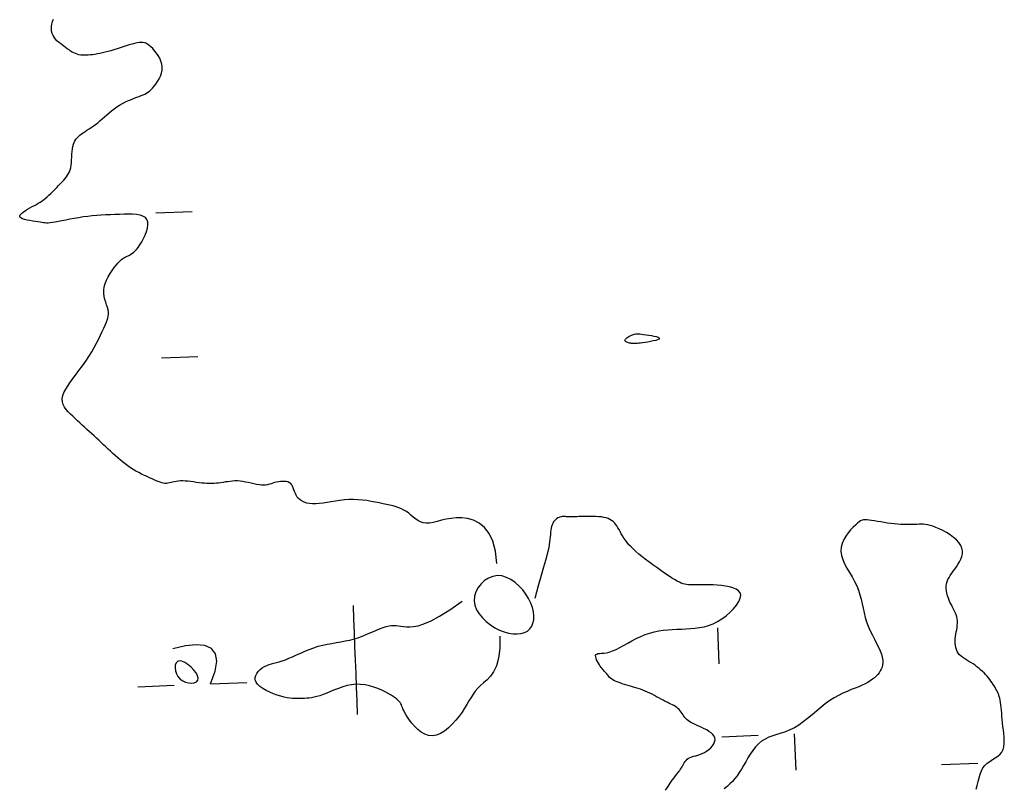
# Model space of a CAD drawing. Header units: millimetres. Extents: x 32690613 to 32693367, y 5343692 to 5344708.
# Tile 529 of 656: x 32692366 to 32692393, y 5344515 to 5344536. Entities that reach past the tile are written whole.
import ezdxf

# ---------------------------------------------------------------- set-up
doc = ezdxf.new("R2010")
doc.units = ezdxf.units.MM
doc.header["$LTSCALE"] = 20
doc.layers.add('02-DGM_HL_492.50', color=92, linetype='Continuous')

msp = doc.modelspace()

# ---------------------------------------------------------------- linework, layer by layer
at = {"layer": '02-DGM_HL_492.50', "elevation": 492.5, "flags": 128}
for points in [[(32692378.679, 5344521.53), (32692378.644, 5344521.87), (32692378.571, 5344522.144), (32692378.467, 5344522.36), (32692378.338, 5344522.523), (32692378.192, 5344522.641), (32692378.035, 5344522.719), (32692377.873, 5344522.765), (32692377.713, 5344522.785), (32692377.561, 5344522.786), (32692377.417, 5344522.772), (32692377.281, 5344522.748), (32692377.155, 5344522.719), (32692377.037, 5344522.688), (32692376.927, 5344522.662), (32692376.827, 5344522.644), (32692376.735, 5344522.639), (32692376.651, 5344522.65), (32692376.575, 5344522.675), (32692376.504, 5344522.712), (32692376.438, 5344522.757), (32692376.375, 5344522.808), (32692376.313, 5344522.86), (32692376.252, 5344522.912), (32692376.188, 5344522.959), (32692376.123, 5344523), (32692376.054, 5344523.035), (32692375.981, 5344523.065), (32692375.904, 5344523.091), (32692375.822, 5344523.114), (32692375.736, 5344523.135), (32692375.644, 5344523.155), (32692375.546, 5344523.176), (32692375.442, 5344523.197), (32692375.333, 5344523.219), (32692375.219, 5344523.24), (32692375.101, 5344523.259), (32692374.98, 5344523.274), (32692374.857, 5344523.285), (32692374.733, 5344523.291), (32692374.608, 5344523.289), (32692374.483, 5344523.281), (32692374.36, 5344523.267), (32692374.238, 5344523.249), (32692374.12, 5344523.229), (32692374.006, 5344523.209), (32692373.896, 5344523.191), (32692373.792, 5344523.178), (32692373.695, 5344523.17), (32692373.605, 5344523.171), (32692373.523, 5344523.179), (32692373.448, 5344523.194), (32692373.38, 5344523.215), (32692373.321, 5344523.243), (32692373.269, 5344523.277), (32692373.224, 5344523.316), (32692373.187, 5344523.359), (32692373.158, 5344523.406), (32692373.134, 5344523.457), (32692373.114, 5344523.508), (32692373.096, 5344523.559), (32692373.078, 5344523.608), (32692373.058, 5344523.653), (32692373.035, 5344523.693), (32692373.006, 5344523.727), (32692372.97, 5344523.753), (32692372.928, 5344523.772), (32692372.881, 5344523.784), (32692372.83, 5344523.79), (32692372.777, 5344523.79), (32692372.722, 5344523.786), (32692372.668, 5344523.779), (32692372.615, 5344523.768), (32692372.565, 5344523.754), (32692372.516, 5344523.739), (32692372.468, 5344523.724), (32692372.419, 5344523.71), (32692372.37, 5344523.698), (32692372.317, 5344523.689), (32692372.262, 5344523.684), (32692372.202, 5344523.685), (32692372.136, 5344523.691), (32692372.067, 5344523.703), (32692371.994, 5344523.719), (32692371.918, 5344523.736), (32692371.841, 5344523.754), (32692371.764, 5344523.771), (32692371.688, 5344523.785), (32692371.613, 5344523.795), (32692371.542, 5344523.8), (32692371.472, 5344523.8), (32692371.405, 5344523.797), (32692371.339, 5344523.79), (32692371.275, 5344523.781), (32692371.212, 5344523.772), (32692371.149, 5344523.762), (32692371.087, 5344523.752), (32692371.025, 5344523.744), (32692370.962, 5344523.738), (32692370.899, 5344523.734), (32692370.834, 5344523.731), (32692370.768, 5344523.731), (32692370.701, 5344523.733), (32692370.631, 5344523.736), (32692370.559, 5344523.743), (32692370.485, 5344523.751), (32692370.409, 5344523.762), (32692370.332, 5344523.773), (32692370.255, 5344523.783), (32692370.18, 5344523.792), (32692370.107, 5344523.799), (32692370.038, 5344523.803), (32692369.973, 5344523.803), (32692369.913, 5344523.799), (32692369.858, 5344523.79), (32692369.807, 5344523.779), (32692369.759, 5344523.767), (32692369.714, 5344523.755), (32692369.67, 5344523.745), (32692369.628, 5344523.737), (32692369.587, 5344523.733), (32692369.545, 5344523.734), (32692369.502, 5344523.739), (32692369.458, 5344523.75), (32692369.412, 5344523.764), (32692369.363, 5344523.782), (32692369.31, 5344523.804), (32692369.254, 5344523.829), (32692369.193, 5344523.856), (32692369.126, 5344523.886), (32692369.056, 5344523.919), (32692368.982, 5344523.954), (32692368.906, 5344523.991), (32692368.828, 5344524.031), (32692368.75, 5344524.073), (32692368.673, 5344524.119), (32692368.597, 5344524.166), (32692368.523, 5344524.217), (32692368.451, 5344524.27), (32692368.382, 5344524.325), (32692368.314, 5344524.381), (32692368.247, 5344524.439), (32692368.181, 5344524.498), (32692368.116, 5344524.558), (32692368.051, 5344524.618), (32692367.986, 5344524.678), (32692367.921, 5344524.738), (32692367.856, 5344524.798), (32692367.791, 5344524.858), (32692367.726, 5344524.918), (32692367.661, 5344524.978), (32692367.597, 5344525.038), (32692367.532, 5344525.098), (32692367.467, 5344525.158), (32692367.402, 5344525.218), (32692367.337, 5344525.278), (32692367.272, 5344525.338), (32692367.207, 5344525.398), (32692367.142, 5344525.458), (32692367.077, 5344525.518), (32692367.013, 5344525.578), (32692366.948, 5344525.638), (32692366.887, 5344525.699), (32692366.831, 5344525.763), (32692366.784, 5344525.83), (32692366.748, 5344525.901), (32692366.727, 5344525.977), (32692366.723, 5344526.06), (32692366.74, 5344526.151), (32692366.778, 5344526.25), (32692366.836, 5344526.357), (32692366.909, 5344526.47), (32692366.994, 5344526.588), (32692367.086, 5344526.711), (32692367.182, 5344526.837), (32692367.278, 5344526.965), (32692367.37, 5344527.093), (32692367.455, 5344527.221), (32692367.533, 5344527.348), (32692367.603, 5344527.472), (32692367.667, 5344527.591), (32692367.725, 5344527.705), (32692367.776, 5344527.813), (32692367.822, 5344527.912), (32692367.863, 5344528.002), (32692367.899, 5344528.082), (32692367.93, 5344528.153), (32692367.955, 5344528.218), (32692367.974, 5344528.277), (32692367.987, 5344528.334), (32692367.992, 5344528.39), (32692367.991, 5344528.447), (32692367.982, 5344528.507), (32692367.966, 5344528.571), (32692367.944, 5344528.64), (32692367.921, 5344528.714), (32692367.898, 5344528.791), (32692367.879, 5344528.873), (32692367.867, 5344528.957), (32692367.864, 5344529.046), (32692367.874, 5344529.137), (32692367.899, 5344529.23), (32692367.936, 5344529.324), (32692367.983, 5344529.417), (32692368.037, 5344529.508), (32692368.095, 5344529.593), (32692368.154, 5344529.672), (32692368.212, 5344529.742), (32692368.265, 5344529.802), (32692368.312, 5344529.851), (32692368.352, 5344529.888), (32692368.388, 5344529.917), (32692368.42, 5344529.94), (32692368.449, 5344529.957), (32692368.478, 5344529.971), (32692368.506, 5344529.983), (32692368.536, 5344529.996), (32692368.568, 5344530.011), (32692368.602, 5344530.03), (32692368.639, 5344530.053), (32692368.678, 5344530.083), (32692368.72, 5344530.121), (32692368.764, 5344530.167), (32692368.81, 5344530.224), (32692368.858, 5344530.292), (32692368.907, 5344530.373), (32692368.956, 5344530.464), (32692369.001, 5344530.559), (32692369.038, 5344530.657), (32692369.065, 5344530.754), (32692369.078, 5344530.844), (32692369.075, 5344530.926), (32692369.053, 5344530.995), (32692369.008, 5344531.048), (32692368.943, 5344531.087), (32692368.862, 5344531.114), (32692368.766, 5344531.13), (32692368.659, 5344531.138), (32692368.543, 5344531.139), (32692368.421, 5344531.137), (32692368.297, 5344531.132), (32692368.172, 5344531.127), (32692368.047, 5344531.122), (32692367.922, 5344531.116), (32692367.797, 5344531.109), (32692367.672, 5344531.1), (32692367.548, 5344531.089), (32692367.423, 5344531.076), (32692367.299, 5344531.06), (32692367.175, 5344531.041), (32692367.052, 5344531.02), (32692366.934, 5344530.998), (32692366.82, 5344530.976), (32692366.713, 5344530.955), (32692366.615, 5344530.935), (32692366.526, 5344530.919), (32692366.45, 5344530.906), (32692366.386, 5344530.898), (32692366.333, 5344530.894), (32692366.287, 5344530.893), (32692366.244, 5344530.896), (32692366.203, 5344530.902), (32692366.16, 5344530.909), (32692366.111, 5344530.918), (32692366.053, 5344530.928), (32692365.985, 5344530.938), (32692365.91, 5344530.949), (32692365.831, 5344530.962), (32692365.755, 5344530.976), (32692365.684, 5344530.992), (32692365.625, 5344531.011), (32692365.58, 5344531.034), (32692365.554, 5344531.06), (32692365.552, 5344531.09), (32692365.569, 5344531.123), (32692365.603, 5344531.159), (32692365.651, 5344531.197), (32692365.707, 5344531.235), (32692365.77, 5344531.273), (32692365.835, 5344531.309), (32692365.898, 5344531.344), (32692365.957, 5344531.377), (32692366.011, 5344531.407), (32692366.063, 5344531.437), (32692366.112, 5344531.467), (32692366.16, 5344531.499), (32692366.207, 5344531.532), (32692366.255, 5344531.569), (32692366.304, 5344531.61), (32692366.356, 5344531.657), (32692366.409, 5344531.707), (32692366.463, 5344531.76), (32692366.517, 5344531.815), (32692366.57, 5344531.871), (32692366.622, 5344531.926), (32692366.672, 5344531.979), (32692366.719, 5344532.03), (32692366.762, 5344532.077), (32692366.801, 5344532.121), (32692366.837, 5344532.164), (32692366.868, 5344532.208), (32692366.896, 5344532.253), (32692366.919, 5344532.301), (32692366.939, 5344532.355), (32692366.954, 5344532.414), (32692366.965, 5344532.481), (32692366.973, 5344532.553), (32692366.979, 5344532.629), (32692366.984, 5344532.707), (32692366.989, 5344532.785), (32692366.995, 5344532.861), (32692367.003, 5344532.934), (32692367.014, 5344533), (32692367.03, 5344533.06), (32692367.049, 5344533.112), (32692367.073, 5344533.159), (32692367.1, 5344533.202), (32692367.132, 5344533.24), (32692367.168, 5344533.276), (32692367.208, 5344533.31), (32692367.251, 5344533.343), (32692367.299, 5344533.376), (32692367.35, 5344533.41), (32692367.403, 5344533.445), (32692367.46, 5344533.482), (32692367.518, 5344533.52), (32692367.577, 5344533.561), (32692367.637, 5344533.605), (32692367.698, 5344533.653), (32692367.758, 5344533.704), (32692367.819, 5344533.758), (32692367.881, 5344533.814), (32692367.945, 5344533.871), (32692368.01, 5344533.928), (32692368.078, 5344533.984), (32692368.149, 5344534.038), (32692368.223, 5344534.09), (32692368.301, 5344534.138), (32692368.381, 5344534.182), (32692368.463, 5344534.223), (32692368.545, 5344534.261), (32692368.624, 5344534.295), (32692368.7, 5344534.326), (32692368.772, 5344534.353), (32692368.837, 5344534.378), (32692368.895, 5344534.4), (32692368.947, 5344534.421), (32692368.994, 5344534.442), (32692369.037, 5344534.464), (32692369.078, 5344534.49), (32692369.119, 5344534.52), (32692369.16, 5344534.557), (32692369.204, 5344534.601), (32692369.25, 5344534.654), (32692369.298, 5344534.715), (32692369.344, 5344534.783), (32692369.386, 5344534.857), (32692369.423, 5344534.934), (32692369.451, 5344535.015), (32692369.469, 5344535.098), (32692369.473, 5344535.181), (32692369.462, 5344535.264), (32692369.438, 5344535.345), (32692369.404, 5344535.424), (32692369.361, 5344535.498), (32692369.313, 5344535.568), (32692369.262, 5344535.632), (32692369.21, 5344535.69), (32692369.159, 5344535.739), (32692369.112, 5344535.78), (32692369.068, 5344535.812), (32692369.026, 5344535.836), (32692368.983, 5344535.852), (32692368.938, 5344535.861), (32692368.89, 5344535.863), (32692368.838, 5344535.859), (32692368.78, 5344535.849), (32692368.714, 5344535.834), (32692368.642, 5344535.814), (32692368.565, 5344535.79), (32692368.484, 5344535.764), (32692368.4, 5344535.737), (32692368.315, 5344535.709), (32692368.229, 5344535.681), (32692368.145, 5344535.655), (32692368.063, 5344535.631), (32692367.983, 5344535.609), (32692367.905, 5344535.59), (32692367.83, 5344535.573), (32692367.758, 5344535.558), (32692367.688, 5344535.544), (32692367.622, 5344535.533), (32692367.558, 5344535.523), (32692367.497, 5344535.516), (32692367.439, 5344535.51), (32692367.384, 5344535.506), (32692367.331, 5344535.506), (32692367.28, 5344535.508), (32692367.23, 5344535.513), (32692367.182, 5344535.522), (32692367.135, 5344535.535), (32692367.089, 5344535.552), (32692367.044, 5344535.572), (32692366.998, 5344535.596), (32692366.953, 5344535.624), (32692366.908, 5344535.653), (32692366.862, 5344535.685), (32692366.816, 5344535.719), (32692366.768, 5344535.754), (32692366.719, 5344535.79), (32692366.67, 5344535.828), (32692366.623, 5344535.867), (32692366.577, 5344535.909), (32692366.536, 5344535.954), (32692366.499, 5344536.001), (32692366.469, 5344536.053), (32692366.445, 5344536.108), (32692366.431, 5344536.168), (32692366.425, 5344536.231), (32692366.427, 5344536.297), (32692366.437, 5344536.365), (32692366.455, 5344536.434), (32692366.481, 5344536.502)], [(32692369.296, 5344531.171), (32692370.295, 5344531.21)], [(32692370.451, 5344527.213), (32692369.452, 5344527.174)], [(32692383.321, 5344515.297), (32692383.388, 5344515.399), (32692383.449, 5344515.491), (32692383.503, 5344515.571), (32692383.551, 5344515.638), (32692383.592, 5344515.694), (32692383.628, 5344515.74), (32692383.659, 5344515.778), (32692383.686, 5344515.812), (32692383.71, 5344515.842), (32692383.732, 5344515.872), (32692383.752, 5344515.903), (32692383.772, 5344515.936), (32692383.791, 5344515.972), (32692383.811, 5344516.009), (32692383.833, 5344516.046), (32692383.857, 5344516.082), (32692383.884, 5344516.116), (32692383.916, 5344516.146), (32692383.952, 5344516.173), (32692383.994, 5344516.194), (32692384.041, 5344516.212), (32692384.093, 5344516.228), (32692384.148, 5344516.243), (32692384.205, 5344516.259), (32692384.265, 5344516.279), (32692384.326, 5344516.303), (32692384.387, 5344516.333), (32692384.447, 5344516.37), (32692384.506, 5344516.414), (32692384.559, 5344516.462), (32692384.606, 5344516.515), (32692384.643, 5344516.569), (32692384.669, 5344516.625), (32692384.681, 5344516.68), (32692384.677, 5344516.733), (32692384.656, 5344516.783), (32692384.62, 5344516.83), (32692384.571, 5344516.874), (32692384.513, 5344516.914), (32692384.449, 5344516.952), (32692384.382, 5344516.987), (32692384.313, 5344517.02), (32692384.248, 5344517.05), (32692384.186, 5344517.078), (32692384.13, 5344517.104), (32692384.079, 5344517.129), (32692384.032, 5344517.153), (32692383.989, 5344517.178), (32692383.95, 5344517.204), (32692383.914, 5344517.232), (32692383.882, 5344517.262), (32692383.852, 5344517.295), (32692383.825, 5344517.33), (32692383.798, 5344517.367), (32692383.773, 5344517.404), (32692383.747, 5344517.441), (32692383.72, 5344517.477), (32692383.691, 5344517.512), (32692383.66, 5344517.543), (32692383.626, 5344517.572), (32692383.589, 5344517.597), (32692383.549, 5344517.621), (32692383.506, 5344517.644), (32692383.46, 5344517.666), (32692383.412, 5344517.689), (32692383.361, 5344517.714), (32692383.307, 5344517.74), (32692383.251, 5344517.769), (32692383.194, 5344517.8), (32692383.134, 5344517.833), (32692383.073, 5344517.866), (32692383.011, 5344517.9), (32692382.948, 5344517.933), (32692382.884, 5344517.965), (32692382.821, 5344517.995), (32692382.757, 5344518.022), (32692382.694, 5344518.048), (32692382.63, 5344518.071), (32692382.567, 5344518.093), (32692382.503, 5344518.113), (32692382.44, 5344518.132), (32692382.377, 5344518.151), (32692382.313, 5344518.17), (32692382.25, 5344518.188), (32692382.188, 5344518.207), (32692382.127, 5344518.225), (32692382.068, 5344518.245), (32692382.013, 5344518.264), (32692381.961, 5344518.285), (32692381.914, 5344518.306), (32692381.872, 5344518.328), (32692381.836, 5344518.352), (32692381.805, 5344518.376), (32692381.778, 5344518.4), (32692381.755, 5344518.425), (32692381.735, 5344518.449), (32692381.717, 5344518.472), (32692381.7, 5344518.495), (32692381.684, 5344518.516), (32692381.667, 5344518.535), (32692381.65, 5344518.554), (32692381.632, 5344518.573), (32692381.613, 5344518.593), (32692381.593, 5344518.615), (32692381.571, 5344518.64), (32692381.548, 5344518.67), (32692381.523, 5344518.704), (32692381.497, 5344518.744), (32692381.47, 5344518.788), (32692381.445, 5344518.834), (32692381.423, 5344518.88), (32692381.407, 5344518.924), (32692381.397, 5344518.964), (32692381.395, 5344518.998), (32692381.404, 5344519.024), (32692381.425, 5344519.041), (32692381.457, 5344519.051), (32692381.501, 5344519.056), (32692381.554, 5344519.061), (32692381.617, 5344519.067), (32692381.69, 5344519.078), (32692381.77, 5344519.096), (32692381.859, 5344519.125), (32692381.955, 5344519.166), (32692382.058, 5344519.217), (32692382.165, 5344519.276), (32692382.278, 5344519.339), (32692382.395, 5344519.404), (32692382.514, 5344519.467), (32692382.636, 5344519.526), (32692382.759, 5344519.577), (32692382.882, 5344519.619), (32692383.006, 5344519.651), (32692383.13, 5344519.676), (32692383.255, 5344519.694), (32692383.379, 5344519.707), (32692383.504, 5344519.716), (32692383.629, 5344519.722), (32692383.754, 5344519.727), (32692383.879, 5344519.732), (32692384.003, 5344519.739), (32692384.128, 5344519.751), (32692384.253, 5344519.767), (32692384.377, 5344519.792), (32692384.5, 5344519.827), (32692384.624, 5344519.873), (32692384.746, 5344519.933), (32692384.868, 5344520.007), (32692384.985, 5344520.094), (32692385.094, 5344520.188), (32692385.191, 5344520.288), (32692385.273, 5344520.388), (32692385.335, 5344520.486), (32692385.373, 5344520.577), (32692385.385, 5344520.658), (32692385.368, 5344520.726), (32692385.324, 5344520.782), (32692385.257, 5344520.827), (32692385.173, 5344520.863), (32692385.075, 5344520.889), (32692384.967, 5344520.909), (32692384.855, 5344520.923), (32692384.741, 5344520.933), (32692384.63, 5344520.94), (32692384.522, 5344520.944), (32692384.42, 5344520.946), (32692384.323, 5344520.947), (32692384.233, 5344520.947), (32692384.149, 5344520.946), (32692384.073, 5344520.946), (32692384.006, 5344520.946), (32692383.948, 5344520.948), (32692383.896, 5344520.951), (32692383.848, 5344520.959), (32692383.801, 5344520.971), (32692383.752, 5344520.988), (32692383.699, 5344521.013), (32692383.638, 5344521.045), (32692383.567, 5344521.088), (32692383.484, 5344521.139), (32692383.391, 5344521.2), (32692383.29, 5344521.268), (32692383.184, 5344521.34), (32692383.076, 5344521.417), (32692382.967, 5344521.494), (32692382.862, 5344521.572), (32692382.761, 5344521.648), (32692382.669, 5344521.721), (32692382.583, 5344521.79), (32692382.505, 5344521.857), (32692382.434, 5344521.922), (32692382.37, 5344521.985), (32692382.312, 5344522.047), (32692382.26, 5344522.108), (32692382.213, 5344522.169), (32692382.171, 5344522.23), (32692382.134, 5344522.29), (32692382.1, 5344522.349), (32692382.068, 5344522.407), (32692382.038, 5344522.462), (32692382.008, 5344522.515), (32692381.977, 5344522.564), (32692381.945, 5344522.609), (32692381.911, 5344522.649), (32692381.874, 5344522.684), (32692381.833, 5344522.715), (32692381.788, 5344522.742), (32692381.738, 5344522.765), (32692381.683, 5344522.784), (32692381.622, 5344522.799), (32692381.554, 5344522.81), (32692381.479, 5344522.818), (32692381.4, 5344522.823), (32692381.317, 5344522.826), (32692381.234, 5344522.827), (32692381.151, 5344522.826), (32692381.072, 5344522.824), (32692380.998, 5344522.822), (32692380.931, 5344522.819), (32692380.873, 5344522.817), (32692380.823, 5344522.815), (32692380.78, 5344522.814), (32692380.742, 5344522.813), (32692380.709, 5344522.813), (32692380.679, 5344522.813), (32692380.65, 5344522.814), (32692380.622, 5344522.816), (32692380.594, 5344522.818), (32692380.565, 5344522.82), (32692380.535, 5344522.822), (32692380.504, 5344522.822), (32692380.474, 5344522.821), (32692380.443, 5344522.817), (32692380.412, 5344522.809), (32692380.381, 5344522.798), (32692380.351, 5344522.782), (32692380.321, 5344522.761), (32692380.292, 5344522.736), (32692380.265, 5344522.707), (32692380.24, 5344522.673), (32692380.218, 5344522.635), (32692380.198, 5344522.594), (32692380.183, 5344522.548), (32692380.171, 5344522.499), (32692380.162, 5344522.446), (32692380.155, 5344522.389), (32692380.149, 5344522.328), (32692380.144, 5344522.263), (32692380.138, 5344522.195), (32692380.13, 5344522.122), (32692380.119, 5344522.045), (32692380.104, 5344521.963), (32692380.083, 5344521.869), (32692380.055, 5344521.753), (32692380.016, 5344521.609), (32692379.965, 5344521.426), (32692379.9, 5344521.198), (32692379.818, 5344520.916), (32692379.718, 5344520.57)], [(32692391.864, 5344515.323), (32692391.894, 5344515.43), (32692391.92, 5344515.536), (32692391.945, 5344515.639), (32692391.972, 5344515.738), (32692392.005, 5344515.828), (32692392.048, 5344515.909), (32692392.103, 5344515.978), (32692392.169, 5344516.038), (32692392.24, 5344516.09), (32692392.315, 5344516.138), (32692392.388, 5344516.185), (32692392.457, 5344516.234), (32692392.518, 5344516.287), (32692392.567, 5344516.346), (32692392.602, 5344516.415), (32692392.624, 5344516.492), (32692392.635, 5344516.577), (32692392.636, 5344516.666), (32692392.632, 5344516.76), (32692392.623, 5344516.856), (32692392.611, 5344516.954), (32692392.599, 5344517.051), (32692392.589, 5344517.146), (32692392.58, 5344517.239), (32692392.572, 5344517.329), (32692392.565, 5344517.415), (32692392.558, 5344517.497), (32692392.551, 5344517.574), (32692392.543, 5344517.646), (32692392.534, 5344517.711), (32692392.524, 5344517.77), (32692392.512, 5344517.823), (32692392.499, 5344517.872), (32692392.484, 5344517.917), (32692392.467, 5344517.959), (32692392.448, 5344517.999), (32692392.428, 5344518.039), (32692392.406, 5344518.079), (32692392.383, 5344518.12), (32692392.357, 5344518.162), (32692392.33, 5344518.205), (32692392.3, 5344518.249), (32692392.269, 5344518.294), (32692392.235, 5344518.339), (32692392.199, 5344518.384), (32692392.161, 5344518.429), (32692392.12, 5344518.475), (32692392.078, 5344518.52), (32692392.033, 5344518.564), (32692391.986, 5344518.608), (32692391.936, 5344518.65), (32692391.885, 5344518.691), (32692391.832, 5344518.731), (32692391.776, 5344518.769), (32692391.72, 5344518.805), (32692391.662, 5344518.84), (32692391.605, 5344518.874), (32692391.549, 5344518.908), (32692391.497, 5344518.944), (32692391.449, 5344518.982), (32692391.405, 5344519.022), (32692391.369, 5344519.066), (32692391.339, 5344519.113), (32692391.317, 5344519.165), (32692391.301, 5344519.219), (32692391.291, 5344519.276), (32692391.286, 5344519.336), (32692391.285, 5344519.397), (32692391.289, 5344519.459), (32692391.295, 5344519.521), (32692391.304, 5344519.584), (32692391.315, 5344519.647), (32692391.326, 5344519.709), (32692391.336, 5344519.771), (32692391.343, 5344519.832), (32692391.348, 5344519.892), (32692391.348, 5344519.95), (32692391.343, 5344520.007), (32692391.331, 5344520.062), (32692391.314, 5344520.116), (32692391.292, 5344520.169), (32692391.267, 5344520.223), (32692391.239, 5344520.277), (32692391.21, 5344520.332), (32692391.18, 5344520.39), (32692391.151, 5344520.45), (32692391.123, 5344520.513), (32692391.098, 5344520.578), (32692391.077, 5344520.645), (32692391.059, 5344520.713), (32692391.047, 5344520.78), (32692391.04, 5344520.847), (32692391.04, 5344520.912), (32692391.048, 5344520.975), (32692391.064, 5344521.035), (32692391.087, 5344521.093), (32692391.116, 5344521.149), (32692391.15, 5344521.205), (32692391.189, 5344521.261), (32692391.23, 5344521.318), (32692391.273, 5344521.378), (32692391.318, 5344521.44), (32692391.362, 5344521.506), (32692391.403, 5344521.576), (32692391.438, 5344521.648), (32692391.466, 5344521.722), (32692391.482, 5344521.798), (32692391.485, 5344521.875), (32692391.472, 5344521.952), (32692391.441, 5344522.029), (32692391.388, 5344522.105), (32692391.319, 5344522.179), (32692391.235, 5344522.25), (32692391.143, 5344522.317), (32692391.044, 5344522.379), (32692390.944, 5344522.435), (32692390.846, 5344522.483), (32692390.754, 5344522.523), (32692390.671, 5344522.555), (32692390.597, 5344522.577), (32692390.53, 5344522.593), (32692390.467, 5344522.603), (32692390.407, 5344522.609), (32692390.349, 5344522.61), (32692390.29, 5344522.609), (32692390.23, 5344522.607), (32692390.165, 5344522.605), (32692390.097, 5344522.602), (32692390.025, 5344522.601), (32692389.949, 5344522.6), (32692389.87, 5344522.602), (32692389.787, 5344522.604), (32692389.701, 5344522.61), (32692389.611, 5344522.618), (32692389.518, 5344522.629), (32692389.423, 5344522.642), (32692389.329, 5344522.656), (32692389.236, 5344522.672), (32692389.147, 5344522.687), (32692389.063, 5344522.701), (32692388.986, 5344522.714), (32692388.918, 5344522.724), (32692388.86, 5344522.731), (32692388.81, 5344522.733), (32692388.766, 5344522.729), (32692388.725, 5344522.719), (32692388.684, 5344522.701), (32692388.641, 5344522.674), (32692388.594, 5344522.637), (32692388.54, 5344522.588), (32692388.478, 5344522.528), (32692388.41, 5344522.457), (32692388.342, 5344522.375), (32692388.277, 5344522.286), (32692388.221, 5344522.188), (32692388.176, 5344522.085), (32692388.148, 5344521.978), (32692388.14, 5344521.867), (32692388.156, 5344521.753), (32692388.193, 5344521.638), (32692388.245, 5344521.521), (32692388.308, 5344521.402), (32692388.378, 5344521.282), (32692388.449, 5344521.161), (32692388.517, 5344521.039), (32692388.578, 5344520.916), (32692388.627, 5344520.793), (32692388.666, 5344520.67), (32692388.698, 5344520.546), (32692388.726, 5344520.422), (32692388.753, 5344520.298), (32692388.78, 5344520.174), (32692388.812, 5344520.05), (32692388.85, 5344519.926), (32692388.896, 5344519.803), (32692388.95, 5344519.681), (32692389.007, 5344519.562), (32692389.065, 5344519.446), (32692389.122, 5344519.335), (32692389.175, 5344519.229), (32692389.22, 5344519.129), (32692389.256, 5344519.037), (32692389.281, 5344518.953), (32692389.293, 5344518.876), (32692389.296, 5344518.806), (32692389.289, 5344518.742), (32692389.274, 5344518.683), (32692389.252, 5344518.629), (32692389.224, 5344518.577), (32692389.19, 5344518.528), (32692389.153, 5344518.48), (32692389.11, 5344518.434), (32692389.062, 5344518.389), (32692389.009, 5344518.346), (32692388.949, 5344518.303), (32692388.881, 5344518.262), (32692388.806, 5344518.221), (32692388.723, 5344518.182), (32692388.631, 5344518.143), (32692388.531, 5344518.103), (32692388.424, 5344518.061), (32692388.312, 5344518.015), (32692388.196, 5344517.963), (32692388.077, 5344517.904), (32692387.956, 5344517.837), (32692387.834, 5344517.76), (32692387.712, 5344517.672), (32692387.591, 5344517.575), (32692387.47, 5344517.474), (32692387.348, 5344517.371), (32692387.227, 5344517.27), (32692387.106, 5344517.174), (32692386.984, 5344517.088), (32692386.862, 5344517.013), (32692386.739, 5344516.953), (32692386.617, 5344516.904), (32692386.497, 5344516.864), (32692386.379, 5344516.827), (32692386.266, 5344516.791), (32692386.157, 5344516.751), (32692386.054, 5344516.703), (32692385.959, 5344516.644), (32692385.872, 5344516.571), (32692385.792, 5344516.485), (32692385.718, 5344516.39), (32692385.65, 5344516.288), (32692385.585, 5344516.182), (32692385.524, 5344516.076), (32692385.464, 5344515.972), (32692385.406, 5344515.872), (32692385.346, 5344515.78), (32692385.286, 5344515.694), (32692385.224, 5344515.614), (32692385.158, 5344515.539), (32692385.088, 5344515.468), (32692385.014, 5344515.399), (32692384.933, 5344515.332)], [(32692378.758, 5344519.532), (32692378.755, 5344519.195), (32692378.722, 5344518.927), (32692378.664, 5344518.717), (32692378.589, 5344518.554), (32692378.501, 5344518.43), (32692378.407, 5344518.332), (32692378.314, 5344518.251), (32692378.227, 5344518.177), (32692378.15, 5344518.1), (32692378.084, 5344518.019), (32692378.024, 5344517.934), (32692377.967, 5344517.845), (32692377.911, 5344517.751), (32692377.853, 5344517.653), (32692377.79, 5344517.55), (32692377.719, 5344517.442), (32692377.638, 5344517.33), (32692377.547, 5344517.218), (32692377.449, 5344517.11), (32692377.345, 5344517.011), (32692377.237, 5344516.924), (32692377.127, 5344516.856), (32692377.015, 5344516.81), (32692376.905, 5344516.791), (32692376.797, 5344516.801), (32692376.693, 5344516.838), (32692376.594, 5344516.895), (32692376.502, 5344516.968), (32692376.417, 5344517.051), (32692376.34, 5344517.138), (32692376.273, 5344517.225), (32692376.218, 5344517.306), (32692376.173, 5344517.377), (32692376.139, 5344517.438), (32692376.114, 5344517.49), (32692376.094, 5344517.536), (32692376.078, 5344517.575), (32692376.065, 5344517.611), (32692376.052, 5344517.643), (32692376.036, 5344517.674), (32692376.017, 5344517.705), (32692375.994, 5344517.736), (32692375.964, 5344517.767), (32692375.927, 5344517.8), (32692375.883, 5344517.835), (32692375.829, 5344517.871), (32692375.766, 5344517.911), (32692375.692, 5344517.953), (32692375.606, 5344517.998), (32692375.51, 5344518.044), (32692375.406, 5344518.089), (32692375.294, 5344518.13), (32692375.177, 5344518.165), (32692375.055, 5344518.192), (32692374.931, 5344518.207), (32692374.806, 5344518.21), (32692374.682, 5344518.198), (32692374.559, 5344518.173), (32692374.438, 5344518.138), (32692374.321, 5344518.097), (32692374.207, 5344518.052), (32692374.099, 5344518.006), (32692373.996, 5344517.963), (32692373.9, 5344517.924), (32692373.811, 5344517.893), (32692373.729, 5344517.869), (32692373.652, 5344517.852), (32692373.58, 5344517.839), (32692373.512, 5344517.83), (32692373.446, 5344517.825), (32692373.383, 5344517.821), (32692373.32, 5344517.818), (32692373.258, 5344517.816), (32692373.194, 5344517.815), (32692373.128, 5344517.815), (32692373.06, 5344517.819), (32692372.987, 5344517.826), (32692372.909, 5344517.837), (32692372.825, 5344517.855), (32692372.734, 5344517.879), (32692372.636, 5344517.91), (32692372.533, 5344517.948), (32692372.431, 5344517.992), (32692372.332, 5344518.04), (32692372.24, 5344518.093), (32692372.161, 5344518.15), (32692372.096, 5344518.208), (32692372.052, 5344518.269), (32692372.029, 5344518.331), (32692372.027, 5344518.392), (32692372.043, 5344518.452), (32692372.074, 5344518.51), (32692372.116, 5344518.564), (32692372.167, 5344518.614), (32692372.225, 5344518.658), (32692372.285, 5344518.695), (32692372.347, 5344518.725), (32692372.41, 5344518.75), (32692372.474, 5344518.77), (32692372.542, 5344518.789), (32692372.614, 5344518.807), (32692372.691, 5344518.828), (32692372.773, 5344518.853), (32692372.862, 5344518.885), (32692372.958, 5344518.923), (32692373.06, 5344518.968), (32692373.169, 5344519.017), (32692373.282, 5344519.068), (32692373.399, 5344519.119), (32692373.519, 5344519.168), (32692373.641, 5344519.214), (32692373.765, 5344519.253), (32692373.888, 5344519.286), (32692374.013, 5344519.313), (32692374.137, 5344519.335), (32692374.261, 5344519.356), (32692374.385, 5344519.377), (32692374.509, 5344519.4), (32692374.634, 5344519.426), (32692374.757, 5344519.459), (32692374.881, 5344519.499), (32692375.003, 5344519.544), (32692375.122, 5344519.592), (32692375.237, 5344519.641), (32692375.347, 5344519.689), (32692375.45, 5344519.732), (32692375.546, 5344519.77), (32692375.634, 5344519.799), (32692375.712, 5344519.818), (32692375.782, 5344519.828), (32692375.847, 5344519.83), (32692375.911, 5344519.827), (32692375.974, 5344519.82), (32692376.04, 5344519.811), (32692376.111, 5344519.801), (32692376.19, 5344519.793), (32692376.28, 5344519.789), (32692376.386, 5344519.795), (32692376.515, 5344519.82), (32692376.673, 5344519.871), (32692376.867, 5344519.956), (32692377.101, 5344520.083), (32692377.383, 5344520.259), (32692377.719, 5344520.492)], [(32692374.722, 5344520.375), (32692374.736, 5344520), (32692374.751, 5344519.626), (32692374.765, 5344519.251), (32692374.78, 5344518.876), (32692374.795, 5344518.501), (32692374.809, 5344518.127), (32692374.824, 5344517.752), (32692374.839, 5344517.377)], [(32692384.792, 5344518.767), (32692384.753, 5344519.766)], [(32692370.803, 5344518.22), (32692370.931, 5344518.566), (32692370.974, 5344518.841), (32692370.937, 5344519.048), (32692370.827, 5344519.191), (32692370.649, 5344519.272), (32692370.409, 5344519.296), (32692370.112, 5344519.264), (32692369.764, 5344519.181)], [(32692368.804, 5344518.142), (32692369.803, 5344518.181)], [(32692370.803, 5344518.22), (32692371.802, 5344518.259)], [(32692384.87, 5344516.768), (32692385.869, 5344516.807)], [(32692386.908, 5344515.847), (32692386.869, 5344516.846)], [(32692390.905, 5344516.003), (32692391.904, 5344516.042)]]:
    msp.add_lwpolyline(points, dxfattribs=at)
for points in [[(32692382.686, 5344527.601), (32692382.63, 5344527.593), (32692382.584, 5344527.588), (32692382.547, 5344527.584), (32692382.518, 5344527.582), (32692382.495, 5344527.58), (32692382.477, 5344527.58), (32692382.462, 5344527.58), (32692382.448, 5344527.58), (32692382.435, 5344527.58), (32692382.422, 5344527.581), (32692382.408, 5344527.581), (32692382.394, 5344527.582), (32692382.378, 5344527.583), (32692382.362, 5344527.586), (32692382.343, 5344527.589), (32692382.323, 5344527.594), (32692382.301, 5344527.6), (32692382.279, 5344527.608), (32692382.257, 5344527.617), (32692382.237, 5344527.627), (32692382.22, 5344527.639), (32692382.208, 5344527.653), (32692382.202, 5344527.668), (32692382.203, 5344527.684), (32692382.213, 5344527.701), (32692382.23, 5344527.72), (32692382.253, 5344527.738), (32692382.281, 5344527.757), (32692382.312, 5344527.775), (32692382.344, 5344527.792), (32692382.377, 5344527.807), (32692382.409, 5344527.82), (32692382.439, 5344527.83), (32692382.468, 5344527.838), (32692382.498, 5344527.843), (32692382.53, 5344527.845), (32692382.566, 5344527.845), (32692382.607, 5344527.843), (32692382.656, 5344527.838), (32692382.714, 5344527.832), (32692382.782, 5344527.823), (32692382.855, 5344527.812), (32692382.929, 5344527.799), (32692383, 5344527.785), (32692383.063, 5344527.77), (32692383.112, 5344527.753), (32692383.144, 5344527.736), (32692383.154, 5344527.719), (32692383.139, 5344527.702), (32692383.101, 5344527.684), (32692383.047, 5344527.667), (32692382.98, 5344527.651), (32692382.905, 5344527.636), (32692382.828, 5344527.622), (32692382.754, 5344527.61)], [(32692378.052, 5344520.505), (32692378.072, 5344520.381), (32692378.119, 5344520.26), (32692378.19, 5344520.144), (32692378.279, 5344520.034), (32692378.384, 5344519.933), (32692378.5, 5344519.842), (32692378.624, 5344519.763), (32692378.751, 5344519.698), (32692378.878, 5344519.649), (32692379.002, 5344519.614), (32692379.122, 5344519.596), (32692379.235, 5344519.592), (32692379.339, 5344519.604), (32692379.434, 5344519.631), (32692379.516, 5344519.674), (32692379.584, 5344519.731), (32692379.636, 5344519.803), (32692379.671, 5344519.888), (32692379.691, 5344519.984), (32692379.695, 5344520.09), (32692379.683, 5344520.202), (32692379.655, 5344520.32), (32692379.611, 5344520.441), (32692379.551, 5344520.564), (32692379.476, 5344520.685), (32692379.388, 5344520.802), (32692379.288, 5344520.911), (32692379.179, 5344521.008), (32692379.063, 5344521.089), (32692378.942, 5344521.15), (32692378.818, 5344521.187), (32692378.692, 5344521.197), (32692378.569, 5344521.177), (32692378.45, 5344521.13), (32692378.34, 5344521.06), (32692378.243, 5344520.971), (32692378.161, 5344520.867), (32692378.1, 5344520.752), (32692378.062, 5344520.63)], [(32692369.944, 5344518.854), (32692369.89, 5344518.837), (32692369.852, 5344518.796), (32692369.831, 5344518.735), (32692369.826, 5344518.662), (32692369.837, 5344518.581), (32692369.864, 5344518.499), (32692369.906, 5344518.421), (32692369.963, 5344518.354), (32692370.035, 5344518.302), (32692370.115, 5344518.266), (32692370.199, 5344518.246), (32692370.281, 5344518.242), (32692370.354, 5344518.252), (32692370.412, 5344518.278), (32692370.451, 5344518.319), (32692370.463, 5344518.374), (32692370.446, 5344518.443), (32692370.403, 5344518.52), (32692370.34, 5344518.601), (32692370.264, 5344518.679), (32692370.18, 5344518.749), (32692370.094, 5344518.805), (32692370.014, 5344518.842)]]:
    msp.add_lwpolyline(points, close=True, dxfattribs=at)

doc.saveas('drawing.dxf')
